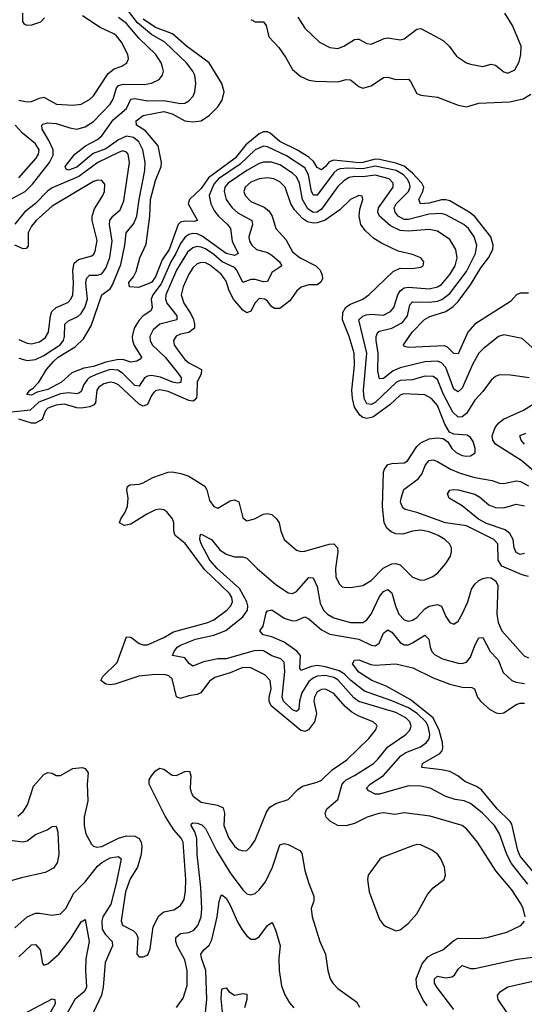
# Model space of a CAD drawing. Header units: inches. Extents: x 1694797 to 1849917, y 907313 to 1017959.
# Tile 584 of 656: x 1824134 to 1826569, y 931908 to 936658. Entities that reach past the tile are written whole.
import ezdxf

# ---------------------------------------------------------------- set-up
doc = ezdxf.new("R2010")
doc.units = ezdxf.units.IN
doc.header["$MEASUREMENT"] = 0
doc.layers.add('B8923', color=7, linetype='Continuous')

msp = doc.modelspace()

# ---------------------------------------------------------------- linework, layer by layer
at = {"layer": 'B8923', "color": 5}
for points, elevation in [([(1826622.8, 935062.8), (1826559.9, 935119.9), (1826470, 935138.5), (1826444.9, 935130), (1826370.1, 935069.9), (1826350, 935048.6), (1826321.6, 934998.4), (1826270, 934881), (1826250, 934862.7), (1826230, 934875.4), (1826190, 934979.9), (1826170, 935002.5), (1826150, 935009.9), (1826090, 935006.7), (1825970, 934979.1), (1825935.9, 934964.1), (1825890, 934927.4), (1825870, 934924.8), (1825862.7, 934962.7), (1825864.8, 935050), (1825853.9, 935110), (1825854, 935130), (1825862, 935150), (1825870, 935155.9), (1825930.5, 935169.5), (1825982.1, 935197.9), (1826005.8, 935230), (1826017.3, 935282.7), (1826030, 935296.8), (1826110, 935295.3), (1826150, 935300.5), (1826171, 935309), (1826210, 935336.6), (1826290, 935443.1), (1826333.7, 935530), (1826339.9, 935570), (1826327.9, 935610), (1826299.6, 935650), (1826277.2, 935670), (1826190, 935717.5), (1826170, 935723.8), (1826110, 935719.5), (1826010, 935694.6), (1825990, 935694.9), (1825961.1, 935710), (1825945.4, 935730), (1825941.5, 935750), (1825950.4, 935770), (1826010, 935829.1), (1826017.8, 935850), (1826015.4, 935870), (1826004.6, 935890), (1825986.4, 935910), (1825951.4, 935930), (1825850, 935952.2), (1825790, 935938.2), (1825717.9, 935942.1), (1825680.8, 935939.2), (1825666.5, 935933.5), (1825650, 935919.1), (1825570, 935811.2), (1825551.4, 935811.4), (1825543, 935830), (1825528.3, 935910), (1825510, 935943.7), (1825422.1, 936002.1), (1825330, 936044.7), (1825310, 936047.6), (1825270, 936031), (1825198.5, 935961.5), (1825094.1, 935890), (1825070, 935865.1), (1825048.4, 935810), (1825055.8, 935770), (1825074.5, 935734.5), (1825092.5, 935710), (1825136.6, 935670), (1825150.6, 935650), (1825159.4, 935590), (1825188.4, 935530), (1825170, 935520.8), (1825130, 935529.4), (1825014.5, 935614.5), (1824990, 935624.5), (1824970, 935626.4), (1824950, 935621.9), (1824930, 935607.1), (1824910, 935578.9), (1824888.1, 935530), (1824863.6, 935490), (1824816, 935384), (1824776.2, 935330), (1824767.7, 935310), (1824773.2, 935270), (1824766.5, 935253.5), (1824729.6, 935230), (1824710, 935208), (1824686.6, 935170), (1824676.7, 935130), (1824678.1, 935110), (1824686.4, 935086.4), (1824722.2, 935030), (1824718.1, 935021.9), (1824699.5, 935010), (1824670, 935005.9), (1824637, 935017), (1824610, 935018), (1824550, 935005.2), (1824490, 934985.2), (1824442.5, 934977.5), (1824386.1, 934953.9), (1824335.6, 934910), (1824270, 934874.5), (1824218.3, 934861.7), (1824190, 934847.1), (1824168.3, 934850), (1824182.2, 934870), (1824199.4, 934880.6), (1824226.2, 934910), (1824263.4, 934970), (1824299.1, 935010), (1824320.1, 935030), (1824400.7, 935079.3), (1824441.7, 935118.3), (1824478.1, 935181.9), (1824529.9, 935330.1), (1824570, 935360.1), (1824581.5, 935378.5), (1824622.1, 935477.9), (1824640.8, 935570), (1824647, 935630), (1824684.9, 935675.1), (1824699.6, 935710), (1824710.5, 935790), (1824738.1, 935930), (1824739.9, 935970), (1824728.6, 936030), (1824708.5, 936068.5), (1824683.2, 936090), (1824650, 936095.6), (1824610, 936079), (1824550, 936034.6), (1824488.1, 936011.9), (1824410, 935946.2), (1824370, 935932.8), (1824357.7, 935937.7), (1824353.6, 935950), (1824399.8, 936010), (1824451.4, 936050), (1824510, 936081), (1824530, 936097.6), (1824584.3, 936175.7), (1824649.9, 936230), (1824670, 936275.2), (1824690, 936278.7), (1824750, 936266.1), (1824830, 936268.9), (1824910, 936253.3), (1824930, 936256.3), (1824950, 936267), (1824970.4, 936289.6), (1824978.8, 936310), (1824984.2, 936350), (1824978.5, 936390), (1824970, 936410.7), (1824938.7, 936450), (1824834.2, 936550), (1824770, 936586.5), (1824702.7, 936642.7), (1824632.7, 936732.7)], 640), ([(1824087.9, 935790), (1824160.2, 935830), (1824195.4, 935864.6), (1824278.2, 935970), (1824295.3, 936004.7), (1824295.1, 936030), (1824275, 936075), (1824242.3, 936130), (1824241.3, 936150), (1824245.9, 936154.1), (1824270, 936160.2), (1824310, 936157.3), (1824375.8, 936135.8), (1824410, 936130.6), (1824450, 936140.6), (1824490, 936167.8), (1824570.9, 936250), (1824585.4, 936274.6), (1824601.5, 936330), (1824610, 936340.1), (1824633.6, 936346.4), (1824734.3, 936345.7), (1824770, 936351.4), (1824806.2, 936370), (1824823.5, 936390), (1824827.3, 936410), (1824823.7, 936430), (1824816.9, 936450), (1824791, 936490), (1824708.6, 936568.6), (1824650, 936640.1), (1824610, 936668.4)], 660), ([(1824129.4, 936270.6), (1824170, 936261.9), (1824190, 936263.3), (1824230, 936280.4), (1824250, 936283.9), (1824311.4, 936251.4), (1824390, 936245.7), (1824430, 936250.8), (1824470, 936273.3), (1824490, 936290.9), (1824560.6, 936399.4), (1824590, 936420.6), (1824625.9, 936434.1), (1824651, 936450), (1824658.2, 936470), (1824655.7, 936490), (1824625.5, 936550), (1824600.3, 936580.3), (1824588.8, 936590), (1824521.3, 936621.3), (1824436.6, 936676.6)], 680), ([(1824253.5, 936666.5), (1824234, 936646), (1824190, 936631.8), (1824169.6, 936629.6), (1824156.1, 936636.1), (1824149.2, 936649.2), (1824149, 936690)], 680), ([(1826590, 935339.4), (1826550, 935338.8), (1826531.7, 935330), (1826502.1, 935297.9), (1826330, 935188.9), (1826296.2, 935150), (1826250, 935046.4), (1826230, 935048.2), (1826197.9, 935077.9), (1826183.9, 935083.9), (1826010, 935076.8), (1825990, 935080.9), (1825986.2, 935090), (1826028.4, 935150), (1826087.5, 935212.5), (1826114.2, 935225.8), (1826190, 935250.4), (1826225.5, 935274.5), (1826250, 935298.8), (1826310, 935378.4), (1826358.9, 935461.1), (1826397.1, 935510), (1826417.1, 935550), (1826419.9, 935570), (1826408.1, 935610), (1826330, 935708.2), (1826302.8, 935730), (1826210, 935783.5), (1826190, 935789.9), (1826170, 935789.3), (1826110, 935773.5), (1826068.2, 935770), (1826060.2, 935790), (1826079.8, 935830), (1826083.8, 935850), (1826074.8, 935870), (1826030, 935918.3), (1825990, 935950.9), (1825950, 935966.8), (1825870, 935984), (1825850, 935985), (1825790, 935968.6), (1825772, 935968), (1825650, 935980.9), (1825627.9, 935972.1), (1825610, 935949.5), (1825590, 935933.8), (1825570, 935944.5), (1825552.8, 935972.8), (1825530, 935994.7), (1825471, 936031), (1825389.8, 936069.8), (1825343.4, 936110), (1825330, 936117), (1825310, 936117.9), (1825290, 936108), (1825225.8, 936054.2), (1825173, 935990), (1825045.5, 935894.5), (1825010, 935844.5), (1824952.7, 935790), (1824946.6, 935770), (1824992.4, 935690), (1824975, 935685), (1824930, 935686.5), (1824910, 935680.6), (1824899.4, 935670), (1824854.9, 935550), (1824821.1, 935498.9), (1824790, 935417.1), (1824770.1, 935390), (1824706.8, 935366.8), (1824664, 935370), (1824660.5, 935390), (1824682.5, 935417.5), (1824696.4, 935443.6), (1824713.5, 935510), (1824744.7, 935575.3), (1824762.3, 935710), (1824764.6, 935790), (1824790, 935881.6), (1824816.3, 935950), (1824817.9, 935970), (1824802.5, 936050), (1824741.4, 936121.4), (1824697.4, 936150), (1824695.4, 936170), (1824730, 936196.5), (1824830, 936215.8), (1824870, 936204.6), (1824930, 936169.7), (1824970, 936164.9), (1825009.5, 936170.5), (1825050, 936197), (1825090, 936237.1), (1825111.3, 936270), (1825121.1, 936310), (1825108.7, 936350), (1825048.8, 936450), (1824939.2, 936530), (1824870.6, 936590.6), (1824790, 936621.1), (1824730, 936661.2)], 620), ([(1825250, 936659), (1825270, 936648.6), (1825310, 936648.1), (1825322.7, 936630), (1825336.3, 936576.3), (1825383.9, 936523.9), (1825417.1, 936477.1), (1825450, 936418.5), (1825490, 936384.5), (1825530, 936367.3), (1825561.8, 936361.8), (1825670, 936358.3), (1825710, 936369.5), (1825730, 936368.5), (1825770, 936335.4), (1825790, 936328.6), (1825830, 936339), (1825890, 936378.9), (1825910, 936380.6), (1825950, 936370.2), (1826010, 936371.7), (1826020.7, 936360.7), (1826050, 936302.3), (1826070, 936294.4), (1826150, 936284), (1826250, 936246.3), (1826290, 936238.2), (1826350, 936255.3), (1826497.4, 936262.6), (1826563.6, 936276.4), (1826600.3, 936299.7)], 620), ([(1825476.2, 936670), (1825510, 936617.4), (1825580.4, 936550), (1825630, 936524.7), (1825670, 936519.2), (1825698.7, 936530), (1825750, 936562), (1825764.2, 936564.2), (1825770, 936564.9), (1825810, 936543.6), (1825830, 936540.8), (1825892.5, 936567.5), (1825910, 936570.2), (1825970, 936561.6), (1825990, 936566.4), (1826050, 936612.3), (1826070, 936615.2), (1826177.7, 936557.7), (1826206.9, 936530), (1826242, 936482), (1826290, 936450.3), (1826310, 936443.1), (1826370, 936431.7), (1826410, 936443.6), (1826430, 936438.5), (1826470, 936406.9), (1826490, 936399.6), (1826523, 936417), (1826545.1, 936454.9), (1826553.1, 936490), (1826553.8, 936530), (1826512.1, 936630), (1826475.4, 936690)], 640), ([(1824130, 935895.7), (1824213.5, 935990), (1824224.9, 936010), (1824227.6, 936030), (1824210, 936059.9), (1824146.7, 936110), (1824111.6, 936150)], 680), ([(1824130, 935025.2), (1824170, 935014.3), (1824210, 935019.4), (1824250, 935037.4), (1824329, 935090), (1824344.7, 935110), (1824350.3, 935130), (1824351.9, 935190), (1824370, 935205.1), (1824414.5, 935225.5), (1824430, 935240.1), (1824448.8, 935270), (1824460.6, 935310), (1824452.8, 935387.2), (1824455.7, 935410), (1824470, 935425.1), (1824510, 935425), (1824530, 935431.3), (1824550, 935459.7), (1824568.4, 935511.6), (1824580.7, 935590), (1824566.7, 935670), (1824569.5, 935690), (1824583.8, 935710), (1824618.7, 935741.3), (1824636.1, 935783.9), (1824664.2, 935970), (1824656.7, 936010), (1824650, 936018.7), (1824630, 936024.9), (1824610, 936018.1), (1824511.6, 935970), (1824419.1, 935900.9), (1824290, 935846.3), (1824268.4, 935831.6), (1824210, 935771.1), (1824156.8, 935730), (1824110, 935671.4)], 660), ([(1826592.3, 934930), (1826502.8, 934942.8), (1826450, 934944.2), (1826430, 934936.8), (1826410, 934919.3), (1826370, 934863.7), (1826330, 934821.8), (1826290, 934758.2), (1826270, 934742.7), (1826250, 934741.2), (1826225.2, 934765.2), (1826179.9, 934850), (1826150, 934921.9), (1826130, 934936.1), (1826090, 934938.3), (1826030, 934920.3), (1825970, 934917.6), (1825953, 934910), (1825850, 934811.7), (1825830, 934802), (1825810, 934805.5), (1825796.9, 934830), (1825792.5, 934870), (1825808.8, 935050), (1825770.5, 935210), (1825790, 935228.5), (1825806.3, 935233.7), (1825830, 935237.4), (1825890, 935232.8), (1825923, 935250), (1825939.2, 935270), (1825958.2, 935330), (1825970.7, 935349.3), (1825990, 935363.9), (1826010, 935368.4), (1826110, 935360.4), (1826150, 935368.6), (1826170, 935380.8), (1826210, 935428.5), (1826235.1, 935470), (1826245, 935510), (1826239, 935550), (1826210, 935597), (1826150, 935638.2), (1826110, 935646.6), (1826010, 935638.4), (1825970, 935641.9), (1825923.7, 935663.7), (1825870.4, 935710), (1825862.1, 935730), (1825864.9, 935750), (1825936.9, 935850), (1825937.1, 935870), (1825917.3, 935890), (1825850, 935907.5), (1825790, 935899.6), (1825750, 935901.8), (1825723.7, 935896.3), (1825698.6, 935881.4), (1825670, 935853.9), (1825590, 935743.4), (1825570, 935728.9), (1825550, 935727.6), (1825525.3, 935745.3), (1825498.2, 935790), (1825483.7, 935870), (1825470, 935899.9), (1825450, 935918.3), (1825390, 935957.9), (1825348.6, 935971.4), (1825310, 935971.1), (1825290, 935964.5), (1825230, 935931.1), (1825139.9, 935870), (1825124.6, 935850), (1825119.9, 935830), (1825130.1, 935790.1), (1825159, 935750), (1825187.1, 935727.1), (1825254.6, 935690), (1825258.2, 935670), (1825239.6, 935610), (1825243.1, 935590), (1825253.8, 935570), (1825276.2, 935550), (1825330, 935534.6), (1825350, 935522.4), (1825387.3, 935490), (1825399.7, 935470), (1825350, 935437.9), (1825330, 935395.8), (1825310, 935393.9), (1825270, 935404.8), (1825250, 935405.1), (1825210, 935390.8), (1825182.3, 935450), (1825170, 935462.1), (1825110.4, 935490.4), (1825070, 935526), (1825030, 935552.1), (1825010, 935561), (1824990, 935563.4), (1824970, 935557.5), (1824943.5, 935536.5), (1824891.3, 935450), (1824839.7, 935330), (1824838.1, 935310), (1824844.5, 935290), (1824892.5, 935230), (1824892.8, 935210), (1824810, 935188.9), (1824778.3, 935161.7), (1824761.9, 935130), (1824763.4, 935110), (1824773.9, 935090), (1824836.3, 935030), (1824900.4, 934950), (1824912.6, 934930), (1824912.1, 934907.9), (1824895.1, 934904.9), (1824870.9, 934909.1), (1824813.4, 934933.4), (1824770, 934941.4), (1824750, 934939.1), (1824736.6, 934930), (1824710, 934889.4), (1824690, 934893.7), (1824630, 934952.1), (1824606.7, 934966.7), (1824570, 934970), (1824510.1, 934950), (1824470, 934931.4), (1824458.9, 934921.1), (1824442.5, 934897.5), (1824430, 934864.6), (1824422.4, 934857.6), (1824410, 934852.7), (1824370, 934858.5), (1824330, 934852.6), (1824226.4, 934813.6), (1824185, 934775), (1824095.8, 934764.2)], 660), ([(1824130, 935115.6), (1824170, 935098.2), (1824190, 935094.5), (1824230, 935103.8), (1824257.2, 935122.8), (1824272.9, 935150), (1824281.6, 935230), (1824289.3, 935250.7), (1824310, 935270.1), (1824365.5, 935294.5), (1824381.1, 935310), (1824389.9, 935330), (1824393.5, 935386.5), (1824390.3, 935450), (1824396.7, 935483.3), (1824418.2, 935501.8), (1824481.2, 935518.8), (1824492.3, 935527.7), (1824498.7, 935541.3), (1824507.4, 935592.6), (1824483.9, 935690), (1824483.2, 935710), (1824494.2, 935745.8), (1824535.4, 935810), (1824543.2, 935830), (1824544.2, 935864.2), (1824530, 935882.7), (1824510, 935883.4), (1824490, 935877.1), (1824290, 935759.2), (1824213.6, 935690), (1824190, 935662.3), (1824174.3, 935630), (1824173.9, 935566.1), (1824165.7, 935554.3), (1824150, 935551.9), (1824110, 935571)], 680), ([(1824125, 932815), (1824150, 932838.6), (1824171.2, 932870), (1824199.7, 932960.3), (1824250, 933017), (1824270, 933025.7), (1824290, 933023.1), (1824310, 933012.2), (1824330, 933011.7), (1824390, 933046), (1824436, 933050), (1824450, 933046), (1824463.9, 933023.9), (1824458.7, 932970), (1824462.2, 932890), (1824444.3, 932810), (1824444.6, 932770), (1824453.6, 932730), (1824481, 932681), (1824490.7, 932670.7), (1824506.3, 932666.3), (1824530, 932668.9), (1824610, 932709.1), (1824650, 932720.5), (1824690, 932718.5), (1824710, 932707.4), (1824720.1, 932690), (1824723.8, 932670), (1824720.2, 932630), (1824702.9, 932570), (1824666.9, 932513.1), (1824643.8, 932450), (1824623.6, 932310), (1824630.2, 932290), (1824682.3, 932262.3), (1824695.9, 932250), (1824703.5, 932230), (1824698.8, 932150), (1824710, 932136), (1824730, 932137.3), (1824750, 932144), (1824754, 932150), (1824764, 932176), (1824778.7, 932281.3), (1824805.3, 932334.7), (1824830, 932353), (1824877, 932363), (1824910, 932383.9), (1824927, 932413), (1824934.8, 932454.8), (1824936.2, 932510), (1824922.7, 932690), (1824912.6, 932710), (1824877.7, 932750), (1824835.5, 932815.5), (1824758.3, 932970), (1824759.1, 932990), (1824769.2, 933010), (1824790, 933033.4), (1824810, 933046.2), (1824830, 933042.8), (1824870, 933012.6), (1824890, 933011.4), (1824930, 933030.8), (1824952.6, 933032.6), (1824959.5, 933010), (1824957.1, 932950), (1824960.8, 932930), (1824971.4, 932911.4), (1825010, 932882.7), (1825088.5, 932868.5), (1825115.3, 932855.3), (1825122, 932830), (1825118.8, 932770), (1825142.5, 932710), (1825170, 932670.2), (1825190, 932654.7), (1825210, 932648.2), (1825229.8, 932650.2), (1825250, 932668.8), (1825270, 932699.5), (1825325, 932835), (1825341.7, 932858.3), (1825370, 932875.9), (1825430, 932895), (1825476.2, 932943.8), (1825499.5, 932960.5), (1825570, 932979), (1825590, 932989.3), (1825641.2, 933038.8), (1825712.3, 933087.7), (1825818.4, 933190), (1825850.8, 933230), (1825859.7, 933250), (1825855.3, 933255.3), (1825839.7, 933270), (1825770, 933297.4), (1825736.8, 933316.8), (1825704.2, 933344.2), (1825650, 933407.6), (1825610, 933428.7), (1825590, 933427), (1825570, 933414.5), (1825556.1, 933390), (1825553.8, 933370), (1825566.1, 933310), (1825557.5, 933270), (1825527.8, 933232.2), (1825510, 933224.2), (1825490, 933228), (1825348, 933348), (1825338.4, 933370), (1825337.7, 933390), (1825346.9, 933430), (1825342.9, 933470), (1825317.7, 933497.7), (1825250, 933531.7), (1825210, 933532.3), (1825150, 933506.4), (1825075.1, 933484.9), (1825050, 933466.2), (1825008, 933410), (1824990, 933401.9), (1824950, 933396.4), (1824910, 933383.4), (1824890, 933391.1), (1824870, 933478.4), (1824853.1, 933493.1), (1824837.5, 933497.5), (1824790, 933498.1), (1824709.5, 933490.5), (1824592.1, 933452.1), (1824570, 933449.2), (1824550, 933452.6), (1824525.6, 933470), (1824535.1, 933490), (1824603.7, 933556.3), (1824650, 933681.1), (1824670, 933679.7), (1824710, 933648.8), (1824730, 933641.9), (1824750, 933642.5), (1824830, 933677.5), (1824875.5, 933704.5), (1825041.1, 933750), (1825070, 933762.3), (1825133.9, 933810), (1825152.2, 933830), (1825160.4, 933850), (1825158.1, 933870), (1825147, 933890), (1825025.3, 934005.3), (1824931.6, 934131.6), (1824884.5, 934170), (1824878.4, 934190), (1824877.6, 934230), (1824871.3, 934250), (1824843.9, 934283.9), (1824830, 934293.1), (1824810, 934296.2), (1824790, 934292.9), (1824747.7, 934272.3), (1824670, 934223.7), (1824638.3, 934218.3), (1824616.2, 934230), (1824621.7, 934250), (1824641.1, 934278.9), (1824654.1, 934310), (1824657.9, 934350), (1824651.1, 934390), (1824654.3, 934405.7), (1824666, 934414), (1824710, 934417.5), (1824730, 934423.5), (1824776.9, 934450), (1824850, 934475.9), (1824870, 934476.8), (1824911, 934469), (1824950, 934455.2), (1825027.8, 934407.8), (1825037.2, 934390), (1825050, 934339.1), (1825070, 934308.8), (1825090, 934302), (1825150, 934336.1), (1825170, 934342.3), (1825191.9, 934331.9), (1825210, 934254.9), (1825230, 934240.7), (1825267.3, 934250), (1825310, 934272), (1825330, 934275.9), (1825351, 934271), (1825374, 934250), (1825385.7, 934230), (1825393.7, 934190), (1825410.2, 934150.2), (1825470, 934098.4), (1825490, 934091.8), (1825510, 934094.4), (1825627.3, 934127.3), (1825650, 934129.1), (1825668.1, 934110), (1825670.1, 934090.1), (1825658.7, 934010), (1825659.4, 933970), (1825675.8, 933935.8), (1825690, 933922.2), (1825699.6, 933919.6), (1825730, 933918.5), (1825790, 933927.7), (1825830, 933953.2), (1825887.8, 934012.2), (1825930, 934032.5), (1825950, 934034.6), (1825970, 934027.8), (1826030, 933968.1), (1826070, 933953.7), (1826090, 933955.4), (1826128.5, 933971.5), (1826152.8, 933990), (1826190, 934034.9), (1826212.9, 934070), (1826218.8, 934090), (1826217.8, 934110), (1826207.7, 934130), (1826186, 934150), (1826153.5, 934170), (1826110, 934187.6), (1826070, 934195.5), (1826030, 934190.5), (1825983.8, 934176.2), (1825950, 934176.8), (1825926.7, 934186.7), (1825905.3, 934205.3), (1825892.9, 934232.9), (1825884.9, 934310), (1825890, 934474.9), (1825894.1, 934490), (1825910, 934511.5), (1825930, 934517.5), (1825990, 934519.4), (1826005.6, 934530), (1826050, 934598.8), (1826070, 934616.3), (1826110, 934635.6), (1826150, 934640.8), (1826177.3, 934637.3), (1826200.7, 934620.7), (1826219.3, 934590), (1826240.7, 934570), (1826270, 934556.3), (1826290, 934552.6), (1826310, 934553.4), (1826332, 934568), (1826332.5, 934590), (1826322.3, 934622.3), (1826310, 934642.7), (1826293.1, 934653.1), (1826230, 934658.3), (1826208.2, 934668.2), (1826186.4, 934706.4), (1826150, 934796), (1826121.7, 934830), (1826090, 934848.5), (1825986.8, 934853.2), (1825970, 934846.6), (1825920.6, 934799.4), (1825838.7, 934741.3), (1825810, 934734.5), (1825790, 934739.6), (1825775.2, 934750), (1825750, 934789.2), (1825739.8, 934830), (1825737.5, 934870), (1825749, 934990), (1825747.8, 935050), (1825724.1, 935130), (1825692.1, 935210), (1825694.2, 935245.8), (1825708.7, 935271.3), (1825730, 935285.3), (1825789.7, 935310), (1825818.5, 935330), (1825936.4, 935443.6), (1825970, 935460.2), (1826030, 935457.8), (1826070, 935464.6), (1826080.9, 935470), (1826085.1, 935490), (1826069.4, 935510), (1826030, 935524.7), (1825961.3, 935541.3), (1825879.9, 935579.9), (1825843.3, 935603.3), (1825800.8, 935640.8), (1825780.2, 935670), (1825772.1, 935710), (1825775.8, 935744.2), (1825790.7, 935790), (1825786.8, 935806.8), (1825770, 935809.6), (1825730.4, 935790), (1825679.1, 935740.9), (1825608.2, 935691.8), (1825570, 935677.5), (1825550, 935676.6), (1825523.1, 935683.1), (1825498.7, 935698.7), (1825460.6, 935740.6), (1825442.8, 935770), (1825414.4, 935850), (1825390, 935875.2), (1825360.5, 935890), (1825330, 935895.1), (1825290, 935891.1), (1825250, 935874.7), (1825222.6, 935850), (1825215.9, 935830), (1825221.4, 935810), (1825250, 935781.5), (1825314, 935754), (1825336.7, 935736.7), (1825352.5, 935710), (1825370.2, 935650), (1825417.7, 935597.7), (1825450, 935538.6), (1825486.8, 935510), (1825562.6, 935470), (1825584, 935450), (1825593.8, 935426.2), (1825594.6, 935410), (1825587.9, 935392.1), (1825570, 935379.8), (1825530, 935379.1), (1825492.2, 935367.8), (1825471.6, 935350), (1825437.8, 935302.2), (1825390, 935265.6), (1825364.3, 935264.3), (1825350, 935272.4), (1825330, 935300.2), (1825316.4, 935310), (1825290, 935312.5), (1825270, 935292.8), (1825250, 935252.7), (1825230, 935244.5), (1825210, 935256.2), (1825166, 935310), (1825144.8, 935350), (1825130, 935397.3), (1825106.2, 935430), (1825050, 935476.1), (1825030, 935485), (1825010, 935487.1), (1824990, 935479.9), (1824970, 935461.3), (1824949.4, 935430.6), (1824923.1, 935370), (1824913.7, 935330), (1824925.9, 935290), (1824959.7, 935239.7), (1824972.1, 935212.1), (1824978.2, 935190), (1824977, 935170), (1824950.7, 935149.3), (1824910, 935140.9), (1824888.4, 935131.6), (1824876.6, 935110), (1824880.1, 935090), (1824891.6, 935070), (1824930, 935019.1), (1824950, 935002.9), (1825011.8, 934970), (1825010.1, 934950), (1824990.8, 934910), (1824989.3, 934850), (1824986.8, 934833.2), (1824978.2, 934821.8), (1824970, 934817.2), (1824950, 934821.2), (1824850, 934863.7), (1824810, 934873.1), (1824790, 934867.7), (1824780.7, 934859.3), (1824770, 934845.7), (1824750, 934801.2), (1824730, 934792.8), (1824710, 934804), (1824610, 934896.3), (1824590, 934906), (1824570, 934909.1), (1824539, 934901), (1824515.3, 934884.7), (1824505.4, 934870), (1824499.9, 934810), (1824490, 934798.5), (1824472.4, 934790), (1824430, 934784.4), (1824410, 934785.8), (1824350, 934803.2), (1824310, 934798.2), (1824270, 934783.2), (1824257.3, 934770), (1824241.8, 934730), (1824210, 934711.8), (1824190, 934711.4), (1824130, 934730.2)], 680), ([(1826626.4, 934470), (1826557.7, 934530), (1826430.7, 934610), (1826416.9, 934630), (1826414.2, 934650), (1826428.7, 934691.3), (1826446.9, 934713.1), (1826469.3, 934730.7), (1826565, 934775), (1826655.6, 934830)], 660), ([(1826570.5, 934610), (1826553.6, 934630), (1826547.9, 934650), (1826550, 934652.3), (1826576.5, 934663.5)], 640), ([(1826590, 933972.1), (1826559.3, 933979.3), (1826460.9, 934020.9), (1826442.5, 934050), (1826441.5, 934130), (1826423.1, 934150), (1826290, 934215.8), (1826188.3, 934230), (1826050, 934280.9), (1825994.5, 934294.5), (1825982.9, 934302.9), (1825972.6, 934330), (1825974.4, 934350), (1825988.1, 934391.9), (1826057, 934443), (1826074.2, 934465.8), (1826093.1, 934510), (1826110, 934531.5), (1826130, 934534.6), (1826150, 934526.9), (1826213.8, 934490), (1826259.1, 934470), (1826330.4, 934450), (1826415, 934435), (1826450, 934422.2), (1826470, 934421.2), (1826530, 934434.1), (1826550.7, 934430.7), (1826590, 934408.7)], 660), ([(1826570, 934083), (1826550, 934078.1), (1826530, 934086.8), (1826520.6, 934110), (1826515.3, 934150), (1826500, 934180), (1826476.7, 934196.7), (1826386.8, 934226.8), (1826348.2, 934248.2), (1826270, 934312.5), (1826206.6, 934350), (1826198, 934370), (1826210, 934388), (1826227.7, 934392.3), (1826249.9, 934390.1), (1826330, 934369.5), (1826355, 934355), (1826398, 934318), (1826430, 934305.4), (1826470, 934303.5), (1826530, 934321), (1826570, 934312.4)], 640), ([(1826574.2, 932330), (1826564.5, 932370), (1826554.7, 932390), (1826510, 932459.4), (1826431.2, 932551.2), (1826344, 932690), (1826292.7, 932752.7), (1826270, 932770.5), (1826115.7, 932815.7), (1825990, 932831.2), (1825944.1, 932824.1), (1825890, 932832.1), (1825868, 932828), (1825810.3, 932810), (1825750, 932780.1), (1825708.7, 932768.7), (1825670, 932771.1), (1825634.5, 932790), (1825613.8, 932810), (1825608.9, 932830), (1825615.6, 932850), (1825670, 932895.5), (1825690.9, 932969.1), (1825699.2, 932980.8), (1825709.2, 932990.8), (1825750, 933010.9), (1825842.2, 933070), (1825863.2, 933090), (1825910.5, 933150), (1825997.8, 933210), (1826017.5, 933230), (1826023.8, 933250), (1826017.5, 933270), (1825998.2, 933290), (1825950, 933315.2), (1825770, 933368.6), (1825746.7, 933386.7), (1825670, 933472.7), (1825650, 933483.9), (1825610, 933493.9), (1825569.6, 933490.4), (1825550, 933481.5), (1825530, 933464.9), (1825495.5, 933410), (1825484.2, 933370), (1825480.5, 933330), (1825470, 933320.5), (1825450, 933327.9), (1825407.5, 933370), (1825400.8, 933390), (1825414, 933514), (1825410, 933559.1), (1825394.7, 933574.7), (1825350, 933589.4), (1825310, 933612.5), (1825270, 933614.6), (1825130, 933574.6), (1825090, 933573.9), (1825020.2, 933559.8), (1824970, 933539.3), (1824951.8, 933551.8), (1824930, 933579.4), (1824872, 933590), (1824879.3, 933610), (1824893.8, 933630), (1824910, 933639.8), (1824982.2, 933670), (1825071.4, 933688.6), (1825128.1, 933711.9), (1825210, 933777.7), (1825232.9, 933810), (1825235.2, 933830), (1825230.8, 933850), (1825194.4, 933914.4), (1825087.4, 934010), (1825052.2, 934050), (1825009.4, 934130), (1825003.7, 934150), (1825005.1, 934170), (1825010, 934175.3), (1825060.3, 934150), (1825100, 934100), (1825130, 934078.9), (1825170, 934067.3), (1825210, 934067.3), (1825230, 934060.6), (1825279.8, 934010), (1825370, 933933.6), (1825430, 933892.7), (1825450, 933889.5), (1825470, 933900.1), (1825530, 933966.8), (1825550, 933965.8), (1825570, 933923.1), (1825583.8, 933843.8), (1825599.6, 933810), (1825620.1, 933790), (1825650, 933771.7), (1825730, 933749.6), (1825789.3, 933750), (1825810, 933762.7), (1825830, 933789.2), (1825870, 933875.3), (1825890, 933900.1), (1825910, 933909.3), (1825930, 933892.8), (1825947.5, 933830), (1825964.5, 933790), (1825990, 933762), (1826010, 933755.6), (1826030, 933760.4), (1826050, 933774.6), (1826090, 933815.8), (1826110, 933828.9), (1826150, 933837.4), (1826170, 933828.5), (1826190, 933778), (1826210, 933750.4), (1826230, 933742), (1826250, 933755.5), (1826270, 933790.4), (1826296.8, 933850), (1826314.6, 933910), (1826330, 933934.4), (1826350, 933952.1), (1826370, 933962.4), (1826390, 933967.6), (1826410, 933964.6), (1826431, 933951), (1826441.5, 933930), (1826436.4, 933790), (1826443.6, 933750), (1826461.7, 933710), (1826568.7, 933588.7), (1826590, 933579.4)], 660), ([(1826586.8, 932486.8), (1826507.3, 932587.3), (1826484.4, 932630), (1826449.9, 932729.9), (1826426.3, 932770), (1826368.1, 932830), (1826310, 932877.1), (1826278.7, 932890), (1826236.4, 932896.4), (1826190.9, 932910.9), (1826115.6, 932950), (1826070, 932960.2), (1826010, 932961.3), (1825870, 932922.3), (1825850, 932921.6), (1825818.2, 932938.2), (1825808.5, 932950), (1825824.6, 932970), (1825890, 933011), (1825972.9, 933107.1), (1825997.3, 933122.7), (1826068, 933150), (1826097.8, 933170), (1826110.8, 933189.2), (1826113.8, 933210), (1826105.2, 933250), (1826094.6, 933270), (1826052.3, 933310), (1826010, 933338), (1825930, 933372.2), (1825798.4, 933418.4), (1825731.3, 933470), (1825701.2, 933501.2), (1825676.4, 933516.4), (1825610, 933536.5), (1825570, 933542), (1825541.9, 933538.1), (1825490, 933517.7), (1825485.4, 933530), (1825489.1, 933590), (1825472, 933612), (1825410, 933655.4), (1825350, 933680.6), (1825309.4, 933690), (1825293, 933710), (1825308.2, 933731.8), (1825324.1, 933795.9), (1825330, 933806), (1825350, 933810.3), (1825410.9, 933770.9), (1825450, 933758.2), (1825470, 933759.5), (1825510, 933777.2), (1825530, 933767.7), (1825590, 933714.2), (1825630, 933693.1), (1825770, 933669.7), (1825830, 933640.1), (1825850, 933636.8), (1825869.4, 933650.6), (1825890, 933699), (1825910, 933715.2), (1825930, 933703.5), (1825970, 933653.3), (1825990, 933642), (1826010, 933642.4), (1826030, 933651.6), (1826090, 933688.4), (1826108.9, 933668.9), (1826115.1, 933630), (1826123, 933610), (1826135.4, 933595.4), (1826174.5, 933574.5), (1826250, 933554), (1826270, 933552.5), (1826290, 933558.8), (1826310, 933583.2), (1826330, 933639.6), (1826350, 933676.5), (1826370, 933677.4), (1826405.1, 933610), (1826444, 933570), (1826468.1, 933508.1), (1826510, 933470.2), (1826530, 933461.3), (1826570, 933456)], 640), ([(1826630, 932526.2), (1826550, 932622.9), (1826538.4, 932650), (1826510, 932776.4), (1826501.5, 932790), (1826438.7, 932850), (1826362.5, 932942.5), (1826339, 932959), (1826281.9, 932981.9), (1826248, 933010), (1826210.2, 933030.2), (1826170, 933039.2), (1826074.5, 933050), (1826078.3, 933070), (1826161.9, 933118.1), (1826173, 933130), (1826176.4, 933143.6), (1826174.7, 933170), (1826159, 933230), (1826129.2, 933290), (1826018.2, 933378.2), (1825903.4, 933443.4), (1825833.1, 933470), (1825769.9, 933510), (1825740.3, 933550), (1825750, 933568.4), (1825770, 933570.2), (1825827.9, 933547.9), (1825850, 933544), (1825950, 933550.7), (1826031.2, 933531.2), (1826130, 933482.1), (1826210, 933452), (1826270, 933438.5), (1826315.5, 933435.5), (1826329.1, 933429.1), (1826344, 933390), (1826358, 933370), (1826402.8, 933330), (1826433.8, 933313.8), (1826450, 933310.1), (1826470, 933314.6), (1826530, 933354.7), (1826550, 933360.6), (1826570, 933359.8)], 620), ([(1823930, 932719.6), (1824150, 932691.3), (1824170, 932695.9), (1824210, 932727.6), (1824265.6, 932750), (1824290, 932765.5), (1824310, 932766.4), (1824317.6, 932737.6), (1824323, 932630), (1824314.4, 932590), (1824296.1, 932563.9), (1824256.8, 932543.2), (1824141.8, 932518.2), (1824046.7, 932490)], 660), ([(1824890, 931891.4), (1824922.9, 931937.1), (1824942.3, 931997.7), (1824941.8, 932070), (1824930, 932121.5), (1824893.9, 932190), (1824887.7, 932210), (1824887.9, 932230), (1824909.7, 932250), (1824950, 932254.2), (1824974.8, 932265.2), (1824992.9, 932287.1), (1825009.5, 932330), (1825012.4, 932370), (1825008.3, 932471.7), (1824991, 932630), (1824988.1, 932708.1), (1824979.2, 932739.2), (1824960.9, 932770), (1824962.2, 932777.8), (1824970, 932783.7), (1824990, 932781.7), (1825013.5, 932773.5), (1825030, 932756.5), (1825085.8, 932645.8), (1825150, 932541.3), (1825210, 932459.7), (1825230, 932441.2), (1825250, 932436.5), (1825270, 932442.8), (1825290, 932460.2), (1825320.9, 932499.1), (1825354.7, 932570), (1825390, 932676.5), (1825410, 932683.9), (1825430, 932678.9), (1825485.3, 932650), (1825496.1, 932636.1), (1825510, 932553.4), (1825528.8, 932491.2), (1825553.8, 932430), (1825553.4, 932406.6), (1825540.4, 932370), (1825544.9, 932330), (1825581.8, 932210), (1825610.2, 932150), (1825621.5, 932070), (1825632.9, 932030), (1825644.6, 932010), (1825670, 931983.1), (1825759.8, 931919.8), (1825773.3, 931893.3)], 660), ([(1824110, 932276.5), (1824170, 932329.4), (1824210, 932346.9), (1824230, 932348.1), (1824290, 932338.4), (1824330, 932344.7), (1824355.7, 932370), (1824395.6, 932444.4), (1824450, 932497.8), (1824510, 932574), (1824530, 932591.8), (1824570, 932614.9), (1824610, 932621.5), (1824623.9, 932610), (1824599.8, 932490), (1824573.6, 932390), (1824535.3, 932330), (1824529.7, 932310), (1824531, 932270), (1824545.5, 932245.5), (1824579.8, 932210), (1824582.2, 932190), (1824545.8, 932110), (1824535.9, 931990), (1824527.9, 931952.1), (1824489.3, 931870)], 660), ([(1825030.3, 931870), (1825036.3, 931930), (1825031.4, 932070), (1825010.5, 932130), (1825008.1, 932150), (1825022.2, 932170), (1825047.5, 932192.5), (1825061.6, 932218.4), (1825087.6, 932330), (1825096.4, 932403.6), (1825104, 932430), (1825110, 932436), (1825130, 932420.3), (1825150, 932386), (1825185.4, 932305.4), (1825207.5, 932267.5), (1825230, 932238.6), (1825250, 932222.6), (1825270, 932221.8), (1825290, 932233), (1825330, 932287.2), (1825350, 932302.4), (1825355.4, 932295.4), (1825370, 932262), (1825390.2, 932190), (1825383.9, 932130), (1825386.7, 932070), (1825397.5, 931997.5), (1825413.7, 931953.7), (1825435.3, 931915.3), (1825456.5, 931890)], 640), ([(1824130, 932137.4), (1824190, 932194.2), (1824210, 932195.6), (1824231.9, 932170), (1824244.2, 932104.2), (1824250, 932097), (1824270, 932102.3), (1824323.2, 932150), (1824378.3, 932221.7), (1824430, 932306), (1824450, 932317.1), (1824468.3, 932210), (1824453.1, 932126.9), (1824450.9, 932070), (1824455.7, 931990), (1824446, 931970), (1824400.6, 931930), (1824354.9, 931850)], 640), ([(1826099.9, 931899.9), (1826079.7, 931930), (1826051.1, 931990), (1826047.4, 932030), (1826076.7, 932103.3), (1826103.7, 932136.3), (1826130, 932151.9), (1826176.3, 932170), (1826230, 932214.9), (1826250, 932226), (1826345.2, 932225.2), (1826390, 932229.3), (1826484.6, 932255.4), (1826552.2, 932287.8), (1826570.7, 932309.3)], 660), ([(1826230, 931883.2), (1826146.6, 931990), (1826135.6, 932010), (1826135.5, 932030), (1826150, 932043.8), (1826190, 932034.6), (1826220.2, 932039.8), (1826232.5, 932047.5), (1826250, 932077.4), (1826270, 932094.2), (1826310, 932081), (1826330, 932081.1), (1826535.3, 932124.7), (1826610, 932134.7)], 640), ([(1826486.8, 931866.8), (1826443.6, 931930), (1826439.5, 931950), (1826455.1, 931970), (1826490, 931991.8), (1826610, 932018.9)], 620), ([(1825113, 931870), (1825105.9, 931934.1), (1825110, 931982), (1825130, 931987), (1825142.8, 931970), (1825170, 931951.6), (1825210, 931959.1), (1825230, 931956.3), (1825230.2, 931930), (1825218.3, 931890)], 620), ([(1824150, 931860.7), (1824290, 931933.5), (1824304, 931930), (1824304.7, 931910), (1824259.3, 931830)], 620)]:
    msp.add_lwpolyline(points, dxfattribs=dict(at, elevation=elevation))
at = {"layer": 'B8923', "color": 5, "elevation": 680}
msp.add_lwpolyline([(1826050, 932678.3), (1826030, 932672.6), (1825884, 932616), (1825872, 932608), (1825815.8, 932530), (1825812, 932510), (1825821.1, 932450), (1825870, 932316), (1825890, 932290.8), (1825903.4, 932283.4), (1825950, 932262.8), (1825970, 932267.7), (1826010, 932299.3), (1826050, 932343.8), (1826101.9, 932438.1), (1826130, 932468.9), (1826182, 932510), (1826189.6, 932530), (1826184.7, 932570), (1826166, 932610), (1826151.3, 932630), (1826126.6, 932650), (1826070, 932676.9)], close=True, dxfattribs=at)

doc.saveas('drawing.dxf')
